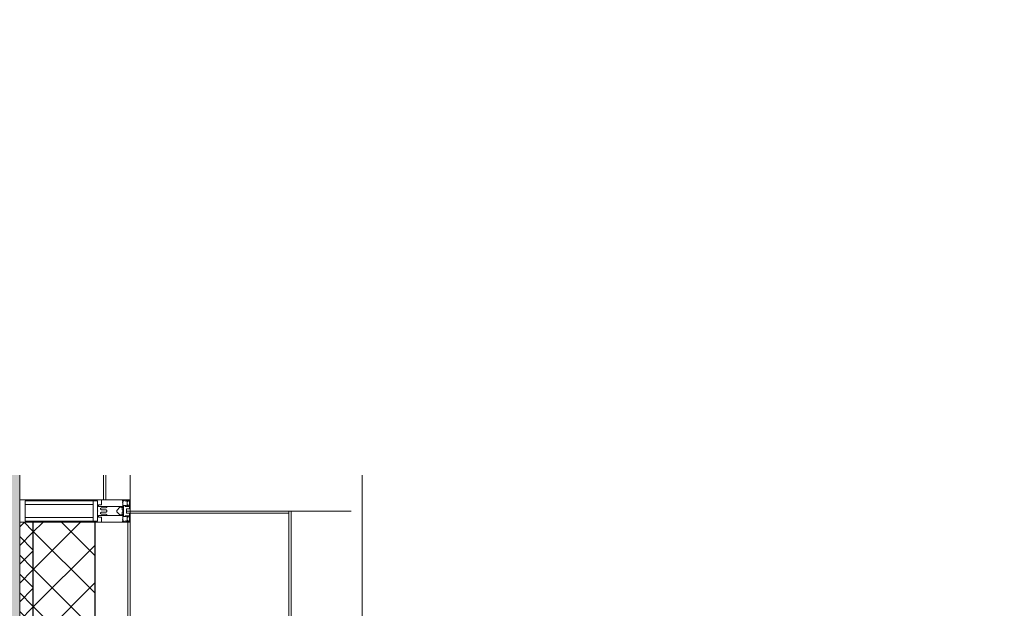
# Model space of a CAD drawing. Header units: millimetres. Extents: x -542966 to 178656, y -69521 to 267189.
# Tile 273 of 388: x -154803 to -152574, y 230541 to 231873. Entities that reach past the tile are written whole.
import ezdxf
from ezdxf import colors
from ezdxf.entities.mleader import LeaderData, LeaderLine
from ezdxf.math import Vec2, Vec3

# ---------------------------------------------------------------- set-up
doc = ezdxf.new("R2010")
doc.units = ezdxf.units.MM
for name, color, linetype, lineweight in [('_0', 7, 'Continuous', 13), ('A-COLS', 7, 'Continuous', 5), ('A-DETL-GENF', 7, 'Continuous', 5), ('A-GLAZ-CURT', 8, 'Continuous', 5), ('A-GLAZ-CWMG', 8, 'Continuous', 5), ('A-WALL', 7, 'Continuous', 5), ('A-WALL-FNSH', 8, 'Continuous', 5), ('dim_pot', 183, 'Continuous', 9), ('Ограждение', 7, 'Continuous', 5), ('Поручни', 7, 'Continuous', 5)]:
    doc.layers.add(name, color=color, linetype=linetype, lineweight=lineweight)
doc.layers.add('pol', color=7, linetype='Continuous', lineweight=15, true_color=0x738991)
doc.styles.add('In tre', font='isocpeur.ttf', dxfattribs={"width": 0.8, "oblique": 10})

# ---------------------------------------------------------------- blocks, each defined once
blk = doc.blocks.new('System Panel - A_PAN_Glass-4766046-50_AS_M_L19')
at = {"layer": 'A-GLAZ-CURT'}
for p, q in [((760, 0), (-760, 0)), ((-760, 0), (-760, -55)), ((760, -55), (760, 0)), ((-760, -55), (760, -55))]:
    blk.add_line(p, q, dxfattribs=at)
blk = doc.blocks.new('Rectangular Mullion - 50Wx250H-V1-50_AS_M_L19')
at = {"layer": 'A-DETL-GENF'}
for p, q in [((-25, 65.2), (-25, 250)), ((-25, 250), (0, 250)), ((25, 250), (0, 250)), ((25, 65.2), (25, 250)), ((-23, 237.3), (0, 237.3)), ((-23, 237.3), (-23, 73.6)), ((-14.9, 84), (-14.9, 237.3)), ((23, 237.3), (0, 237.3)), ((14.9, 84), (14.9, 237.3)), ((23, 237.3), (23, 73.6)), ((0, 84), (-23, 84)), ((-0.5, 73.6), (-23, 73.6)), ((-14, 71.3), (-14, 65.2)), ((-10, 71.3), (-14, 71.3)), ((-10, 53), (-10, 71.3)), ((-7, 65.2), (-5.9, 67.3)), ((-4.1, 67.3), (-5.9, 67.3)), ((-4.1, 67.3), (-2.9, 65.1)), ((0, 84), (23, 84)), ((0.5, 73.6), (23, 73.6)), ((4.1, 67.3), (2.9, 65.1)), ((4.1, 67.3), (5.9, 67.3)), ((7, 65.2), (5.9, 67.3)), ((10, 71.3), (14, 71.3)), ((10, 53), (10, 71.3)), ((14, 71.3), (14, 65.2)), ((-14, 65.2), (-25, 65.2)), ((-8.7, 53), (-10, 53)), ((-10, 53), (-10, 17)), ((-8.7, 53), (-7, 54.7)), ((-7, 65.2), (-7, 54.7)), ((-2.9, 65.1), (-2.9, 54.6)), ((-1.3, 53), (-2.9, 54.6)), ((0, 53), (-1.3, 53)), ((0, 53), (1.3, 53)), ((1.3, 53), (2.9, 54.6)), ((2.9, 65.1), (2.9, 54.6)), ((7, 65.2), (7, 54.7)), ((8.7, 53), (7, 54.7)), ((8.7, 53), (10, 53)), ((10, 53), (10, 17)), ((14, 65.2), (25, 65.2)), ((-8.5, 23), (-1.5, 30)), ((-8.5, 18.5), (-8.5, 23)), ((-1.5, 30), (0, 30)), ((1.5, 30), (0, 30)), ((8.5, 23), (1.5, 30)), ((8.5, 18.5), (8.5, 23)), ((-23.8, 14.6), (-25, 14.2)), ((-25, 0), (-25, 14.2)), ((-22.3, 17), (-23.8, 17)), ((-23.8, 17), (-23.8, 14.6)), ((-22.5, 10.6), (-23.8, 14.6)), ((-22.5, 10.6), (-23.7, 9.9)), ((-23.7, 1.3), (-23.7, 9.9)), ((-23.7, 1.3), (-11.8, 1.3)), ((-23.2, 10.2), (-22.5, 8)), ((-22.5, 8), (-22.5, 4.5)), ((-21.3, 4.5), (-22.5, 4.5)), ((-22.3, 17), (-22.3, 16)), ((-22.3, 16), (-21.3, 16)), ((-19, 17.6), (-21.3, 16)), ((-21.3, 4.5), (-21.3, 6.5)), ((-21.3, 6.5), (-14.2, 6.5)), ((-18.4, 16.6), (-19, 17.6)), ((-7.4, 16.6), (-18.4, 16.6)), ((-14.2, 6.5), (-14.2, 4.5)), ((-13.2, 4.5), (-14.2, 4.5)), ((-13.2, 4.5), (-12.2, 7.2)), ((-12.7, 7.6), (-11.3, 11.4)), ((-12.7, 7.6), (-11.8, 6.9)), ((-12.2, 9), (-12.2, 14.8)), ((-12.2, 14.8), (0, 14.8)), ((-11.8, 1.3), (-11.8, 6.9)), ((-10.5, 11.2), (-11.3, 11.4)), ((-10.5, 1.5), (-10.5, 11.2)), ((-4.8, 1.5), (-10.5, 1.5)), ((-10, 17), (-7.5, 17)), ((-7.5, 18.5), (-8.5, 18.5)), ((-7.5, 17), (-7.5, 18.5)), ((-7.4, 18), (-7.4, 16.6)), ((-2.6, 18), (-7.4, 18)), ((0, 8), (-4.8, 8)), ((-4.8, 1.5), (-4.8, 8)), ((-2.6, 18), (-2.6, 16.8)), ((-2.6, 16.8), (0, 16.8)), ((2.6, 16.8), (0, 16.8)), ((0, 14.8), (0, 16.8)), ((0, 14.8), (0, 16.8)), ((12.2, 14.8), (0, 14.8)), ((0, 0), (0, 8)), ((0, 8), (4.8, 8)), ((0, 0), (0, 8)), ((2.6, 18), (2.6, 16.8)), ((2.6, 18), (7.4, 18)), ((4.8, 1.5), (4.8, 8)), ((4.8, 1.5), (10.5, 1.5)), ((7.4, 18), (7.4, 16.6)), ((7.4, 16.6), (18.4, 16.6)), ((7.5, 18.5), (8.5, 18.5)), ((7.5, 17), (7.5, 18.5)), ((10, 17), (7.5, 17)), ((10.5, 11.2), (11.3, 11.4)), ((10.5, 1.5), (10.5, 11.2)), ((12.7, 7.6), (11.3, 11.4)), ((12.7, 7.6), (11.8, 6.9)), ((11.8, 1.3), (11.8, 6.9)), ((23.7, 1.3), (11.8, 1.3)), ((12.2, 9), (12.2, 14.8)), ((13.2, 4.5), (12.2, 7.2)), ((13.2, 4.5), (14.2, 4.5)), ((21.3, 6.5), (14.2, 6.5)), ((14.2, 6.5), (14.2, 4.5)), ((18.4, 16.6), (19, 17.6)), ((19, 17.6), (21.3, 16)), ((22.3, 16), (21.3, 16)), ((21.3, 4.5), (21.3, 6.5)), ((21.3, 4.5), (22.5, 4.5)), ((22.3, 17), (22.3, 16)), ((22.3, 17), (23.8, 17)), ((22.5, 10.6), (23.8, 14.6)), ((22.5, 10.6), (23.7, 9.9)), ((23.2, 10.2), (22.5, 8)), ((22.5, 8), (22.5, 4.5)), ((23.7, 1.3), (23.7, 9.9)), ((23.8, 17), (23.8, 14.6)), ((23.8, 14.6), (25, 14.2)), ((25, 0), (25, 14.2)), ((-25, 0), (0, 0)), ((25, 0), (0, 0))]:
    blk.add_line(p, q, dxfattribs=at)
for centre, start, end in [((-0.5, 73.1), 360, 90), ((0.5, 73.1), 90, 180)]:
    blk.add_arc(centre, 0.5, start, end, dxfattribs=at)
blk = doc.blocks.new('Rectangular Mullion - R_StandardFrame_50Wx250H-4664681-50_AS_M_L19')
at = {"layer": 'A-GLAZ-CWMG', "lineweight": 9}
for p, q in [((-50, 0), (-50, 250)), ((-50, 250), (0, 250)), ((0, 250), (0, 0)), ((0, 0), (-50, 0))]:
    blk.add_line(p, q, dxfattribs=at)
blk = doc.blocks.new('Rectangular Mullion - R_InvisibleFrame_50Wx250H-3508448-50_AS_M_L19')
at = {"layer": 'A-GLAZ-CWMG'}
for p, q in [((-690, 25250), (-690, 26770)), ((-500, 25250), (-500, 26770))]:
    blk.add_line(p, q, dxfattribs=at)
blk = doc.blocks.new('Ограждение - Ограждение-4621983-50_AS_M_L19')
at = {"layer": 'Поручни'}
blk.add_line((38275, -1325), (38275, 11350), dxfattribs=at)
blk = doc.blocks.new('RST_AR_KMN_R22_B3_FCD_rvt-1-50_AS_M_L19')
at = {"layer": 'A-WALL'}
h = blk.add_hatch(dxfattribs=at)
h.set_pattern_fill('FP_6', color=256, style=0, pattern_type=2)
h.set_pattern_definition([(45, (0, 0), (-21.213203, 21.213203), []), (135, (0, 0), (-21.213203, -21.213203), [])])
h.paths.add_polyline_path([(37480, 4300), (37480, 5350), (37450, 5350), (37450, 4300)])
h = blk.add_hatch(dxfattribs=at)
h.set_pattern_fill('FP_7', color=256, style=0, pattern_type=2)
h.set_pattern_definition([(45, (0, 0), (-42.42641, 42.42641), []), (135, (0, 0), (-42.42641, -42.42641), [])])
h.paths.add_polyline_path([(37620, 4300), (37620, 5350), (37480, 5350), (37480, 4300)])
at = {"layer": 'A-COLS', "lineweight": 18}
for p, q in [((38059.6, 5375), (37700, 5375)), ((37700, 5375), (37700, 5370)), ((38059.6, 5370), (38059.6, 5375)), ((38064.6, 5375), (38059.6, 5375)), ((38059.6, 5375), (38059.6, 4275)), ((38064.6, 4275), (38064.6, 5375)), ((37700, 5370), (38059.6, 5370))]:
    blk.add_line(p, q, dxfattribs=at)
at = {"layer": 'A-COLS'}
blk.add_line((38200.6, 5375), (38064.6, 5375), dxfattribs=at)
at = {"layer": 'A-WALL'}
for p, q in [((37480, 5350), (37450, 5350)), ((37450, 5350), (37450, 4300)), ((37695, 5350), (37620, 5350)), ((37695, 5350), (37695, 4300))]:
    blk.add_line(p, q, dxfattribs=at)
at = {"layer": 'A-WALL', "lineweight": 25}
for p, q in [((37620, 5350), (37480, 5350)), ((37480, 5350), (37480, 4300)), ((37620, 5350), (37620, 4300))]:
    blk.add_line(p, q, dxfattribs=at)
at = {"layer": 'A-WALL-FNSH'}
for p, q in [((37700, 5350), (37695, 5350)), ((37700, 4300), (37700, 5350))]:
    blk.add_line(p, q, dxfattribs=at)
at = {"layer": 'A-GLAZ-CURT', "lineweight": 5, "rotation": 270}
blk.add_blockref('System Panel - A_PAN_Glass-4766046-50_AS_M_L19', (37700, 6160), dxfattribs=at)
at = {"layer": 'A-GLAZ-CWMG', "lineweight": 5, "rotation": 180}
blk.add_blockref('Rectangular Mullion - R_InvisibleFrame_50Wx250H-3508448-50_AS_M_L19', (36950, 32170), dxfattribs=at)
at = {"layer": 'A-GLAZ-CWMG', "lineweight": 5, "extrusion": (0, 0, -1), "rotation": 270}
for name, p in [('Rectangular Mullion - 50Wx250H-V1-50_AS_M_L19', (-37700, 5375)), ('Rectangular Mullion - R_StandardFrame_50Wx250H-4664681-50_AS_M_L19', (-37700, 5350))]:
    blk.add_blockref(name, p, dxfattribs=at)
at = {"layer": 'Ограждение', "lineweight": 5}
blk.add_blockref('Ограждение - Ограждение-4621983-50_AS_M_L19', (-50, 50), dxfattribs=at)

msp = doc.modelspace()

# ---------------------------------------------------------------- hatches: boundary and pattern name
at = {"layer": '_0', "transparency": 33554534}
h = msp.add_hatch(color=252, dxfattribs=at)
h.dxf.hatch_style = 1
h.paths.add_polyline_path([(-154802.1, 224885.6), (-192753.7, 224885.6), (-192753.7, 254837.2), (-154802.1, 254837.2)])
h.paths.add_polyline_path([(-186502.9, 232136.4), (-186502.9, 235386.4), (-183902.9, 235386.4), (-183902.9, 239436.4), (-179002.9, 239436.4), (-179002.9, 237936.4), (-177402.9, 237936.4), (-177402.9, 244336.4), (-185852.9, 244336.4), (-185852.9, 246136.4), (-186852.9, 246136.4), (-186852.9, 248136.4), (-182952.9, 248136.4), (-182952.9, 246386.4), (-163952.9, 246386.4), (-163952.9, 248136.4), (-160672.9, 248136.4), (-160672.9, 246136.4), (-161752.9, 246136.4), (-161752.9, 244336.4), (-169802.9, 244336.4), (-169802.9, 235386.4), (-161802.9, 235386.4), (-161802.9, 234986.4), (-161302.9, 234986.4), (-161302.9, 232136.4), (-163402.9, 232136.4), (-163402.9, 233336.4), (-183902.9, 233336.4), (-183902.9, 232136.4)], flags=16)

# ---------------------------------------------------------------- block references
at = {"lineweight": 5}
msp.add_blockref('RST_AR_KMN_R22_B3_FCD_rvt-1-50_AS_M_L19', (-192252.9, 225386.4), dxfattribs=at)

# ---------------------------------------------------------------- next in the draw order: leaders
at = {"layer": 'dim_pot', "color": 0, "linetype": 'ByBlock'}
ml = msp.add_multileader_mtext('Standard', dxfattribs=at)
ml.set_content('Лючок 500х500 для обслуживания модулей управления клапанами, расположение уточнить по месту', style='In tre')
ml.set_leader_properties()
ml.build(insert=Vec2(0, 0))
ml.multileader.update_dxf_attribs({"text_left_attachment_type": 6, "text_right_attachment_type": 6, "dogleg_length": 1, "arrow_head_size": 0, "scale": 50})
ctx = ml.context
ctx.base_point, ctx.scale, ctx.char_height, ctx.arrow_head_size, ctx.landing_gap_size, ctx.plane_origin = Vec3(-115230.3, 231730.9), 50, 200, 0, 4.5, Vec3(-111865.2, 236848.3)
ctx.left_attachment, ctx.right_attachment, ctx.text_align_type = 6, 6, 2
notes = []
notes.append((ctx, [(1, (1, 1, 0), (-111653.5, 231730.9), (-1, 0), 50, [(1, [(-110772.2, 235636.4)], 0, [])])]))
ctx.mtext.insert, ctx.mtext.width, ctx.mtext.defined_height, ctx.mtext.alignment, ctx.mtext.flow_direction = Vec3(-111708, 231990.9), 3637.528, 407.5, 3, 5
ctx.mtext.has_bg_fill, ctx.mtext.bg_color, ctx.mtext.bg_scale_factor, ctx.mtext.bg_transparency, ctx.mtext.use_window_bg_color = 1, -1027028792, 1.5, 0, 1
for ctx, leaders in notes:
    for number, flags, end, landing, length, lines in leaders:
        leader = LeaderData()
        leader.index, (leader.has_last_leader_line, leader.has_dogleg_vector, leader.attachment_direction) = number, flags
        leader.last_leader_point, leader.dogleg_vector, leader.dogleg_length = Vec3(end), Vec3(landing), length
        for number, points, colour, breaks in lines:
            line = LeaderLine()
            line.index, line.vertices, line.color, line.breaks = number, Vec3.list(points), colors.encode_raw_color(colour), breaks
            leader.lines.append(line)
        ctx.leaders.append(leader)

# ---------------------------------------------------------------- next in the draw order: leaders
at = {"layer": 'pol', "color": 0, "linetype": 'ByBlock'}
ml = msp.add_multileader_mtext('Standard', dxfattribs=at)
ml.set_content('Керамогранит под камень^J600х1200 мм', style='In tre')
ml.set_leader_properties()
ml.build(insert=Vec2(0, 0))
ml.multileader.update_dxf_attribs({"text_left_attachment_type": 6, "text_right_attachment_type": 6, "dogleg_length": 1, "arrow_head_size": 0, "scale": 50})
ctx = ml.context
ctx.base_point, ctx.scale, ctx.char_height, ctx.arrow_head_size, ctx.landing_gap_size, ctx.plane_origin = Vec3(-166624.7, 231236.4), 50, 200, 0, 4.5, Vec3(-159812.9, 236076.3)
ctx.left_attachment, ctx.right_attachment = 6, 6
notes = []
notes.append((ctx, [(1, (1, 1, 0), (-166674.7, 231236.4), (1, 0), 50, [(1, [(-167496.7, 233966.5)], 0, [])])]))
ctx.mtext.insert, ctx.mtext.width, ctx.mtext.defined_height, ctx.mtext.flow_direction = Vec3(-166620.2, 231476.4), 3092.716, 696.6, 5
ctx.mtext.has_bg_fill, ctx.mtext.bg_color, ctx.mtext.bg_scale_factor, ctx.mtext.bg_transparency, ctx.mtext.use_window_bg_color = 1, -1027028792, 1.5, 0, 1
for ctx, leaders in notes:
    for number, flags, end, landing, length, lines in leaders:
        leader = LeaderData()
        leader.index, (leader.has_last_leader_line, leader.has_dogleg_vector, leader.attachment_direction) = number, flags
        leader.last_leader_point, leader.dogleg_vector, leader.dogleg_length = Vec3(end), Vec3(landing), length
        for number, points, colour, breaks in lines:
            line = LeaderLine()
            line.index, line.vertices, line.color, line.breaks = number, Vec3.list(points), colors.encode_raw_color(colour), breaks
            leader.lines.append(line)
        ctx.leaders.append(leader)

# ---------------------------------------------------------------- next in the draw order: leaders
ml = msp.add_multileader_mtext('Standard', dxfattribs=at)
ml.set_content('Металлический профиль', style='In tre')
ml.set_leader_properties()
ml.build(insert=Vec2(0, 0))
ml.multileader.update_dxf_attribs({"text_left_attachment_type": 6, "text_right_attachment_type": 6, "dogleg_length": 1, "arrow_head_size": 0, "scale": 50})
ctx = ml.context
ctx.base_point, ctx.scale, ctx.char_height, ctx.arrow_head_size, ctx.landing_gap_size, ctx.plane_origin = Vec3(-176134.1, 231549.5), 50, 200, 0, 4.5, Vec3(-169322.3, 236389.5)
ctx.left_attachment, ctx.right_attachment = 6, 6
notes = []
notes.append((ctx, [(1, (1, 1, 0), (-176184.1, 231549.5), (1, 0), 50, [(1, [(-177334.7, 234357.3)], 0, [])])]))
ctx.mtext.insert, ctx.mtext.width, ctx.mtext.defined_height, ctx.mtext.flow_direction = Vec3(-176129.6, 231809.5), 2495.091, 696.6, 5
ctx.mtext.has_bg_fill, ctx.mtext.bg_color, ctx.mtext.bg_scale_factor, ctx.mtext.bg_transparency, ctx.mtext.use_window_bg_color = 1, -1027028792, 1.5, 0, 1
for ctx, leaders in notes:
    for number, flags, end, landing, length, lines in leaders:
        leader = LeaderData()
        leader.index, (leader.has_last_leader_line, leader.has_dogleg_vector, leader.attachment_direction) = number, flags
        leader.last_leader_point, leader.dogleg_vector, leader.dogleg_length = Vec3(end), Vec3(landing), length
        for number, points, colour, breaks in lines:
            line = LeaderLine()
            line.index, line.vertices, line.color, line.breaks = number, Vec3.list(points), colors.encode_raw_color(colour), breaks
            leader.lines.append(line)
        ctx.leaders.append(leader)

# ---------------------------------------------------------------- next in the draw order: leaders
at = {"layer": 'pol', "color": 1, "linetype": 'ByBlock', "true_color": 0xff0000}
ml = msp.add_multileader_mtext('Standard', dxfattribs=at)
ml.set_content('Лоток щелевой\\Pводоотводный в полу, модульный. Лщ-2', color=(255, 0, 0), style='In tre')
ml.set_leader_properties()
ml.build(insert=Vec2(0, 0))
ml.multileader.update_dxf_attribs({"text_left_attachment_type": 6, "text_right_attachment_type": 6, "dogleg_length": 1, "arrow_head_size": 0, "scale": 50})
ctx = ml.context
ctx.base_point, ctx.scale, ctx.char_height, ctx.arrow_head_size, ctx.landing_gap_size, ctx.plane_origin = Vec3(-171877, 232130), 50, 200, 0, 4.5, Vec3(-163577.6, 236969.9)
ctx.left_attachment, ctx.right_attachment = 6, 6
notes = []
notes.append((ctx, [(1, (1, 1, 0), (-171927, 232130), (1, 0), 50, [(1, [(-173128.2, 235016.4)], 0, [])])]))
ctx.mtext.insert, ctx.mtext.width, ctx.mtext.defined_height, ctx.mtext.flow_direction = Vec3(-171872.5, 232390), 2329.345, 696.6, 5
ctx.mtext.has_bg_fill, ctx.mtext.bg_color, ctx.mtext.bg_scale_factor, ctx.mtext.bg_transparency, ctx.mtext.use_window_bg_color = 1, -1027028792, 1.5, 0, 1
for ctx, leaders in notes:
    for number, flags, end, landing, length, lines in leaders:
        leader = LeaderData()
        leader.index, (leader.has_last_leader_line, leader.has_dogleg_vector, leader.attachment_direction) = number, flags
        leader.last_leader_point, leader.dogleg_vector, leader.dogleg_length = Vec3(end), Vec3(landing), length
        for number, points, colour, breaks in lines:
            line = LeaderLine()
            line.index, line.vertices, line.color, line.breaks = number, Vec3.list(points), colors.encode_raw_color(colour), breaks
            leader.lines.append(line)
        ctx.leaders.append(leader)

doc.saveas('drawing.dxf')
